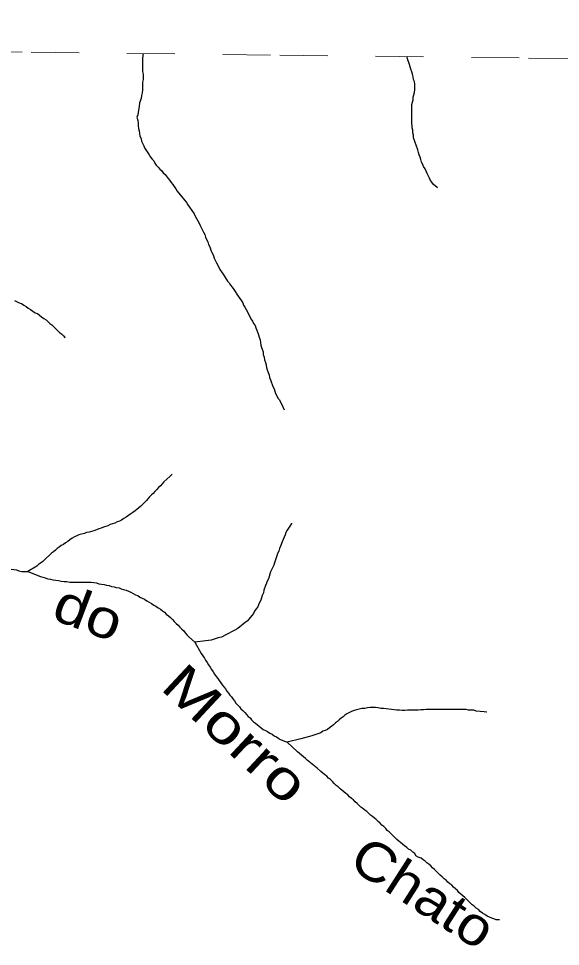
# Model space of a CAD drawing. Extents: x 652.3 to 678, y 7316.9 to 7344.9.
# Drawn here: x 665.016 to 666.148, y 7342.921 to 7344.858 of the extents above; entities that cross this region are included whole.
import ezdxf
from ezdxf.enums import TextEntityAlignment as Align

# ---------------------------------------------------------------- set-up
doc = ezdxf.new("R2010")
doc.units = 0
doc.header["$LTSCALE"] = 0.032
doc.linetypes.add('SHORT_DASHED', pattern=[2.7, 1.5, -1.2])
doc.layers.add('53', color=7, linetype='SHORT_DASHED', lineweight=13)
doc.layers.add('7', color=7, linetype='Continuous', lineweight=25)
doc.layers.add('61', color=7, linetype='Continuous')

msp = doc.modelspace()

# ---------------------------------------------------------------- linework, layer by layer
at = {"layer": '53'}
msp.add_lwpolyline([(658.8136, 7344.858), (659.3327, 7344.8522), (659.8518, 7344.8464), (660.3709, 7344.8406), (660.89, 7344.8348), (661.4091, 7344.829), (661.9282, 7344.8231), (662.4473, 7344.8172), (662.9663, 7344.8113), (663.4854, 7344.8054), (664.0045, 7344.7995), (664.5236, 7344.7935), (665.0427, 7344.7876), (665.5618, 7344.7816), (666.0809, 7344.7756), (666.6, 7344.7695)], dxfattribs=at)
at = {"layer": '7'}
for points in [[(665.2767, 7344.7849), (665.2754, 7344.7756), (665.2754, 7344.7478), (665.2762, 7344.7422), (665.2762, 7344.7311), (665.2754, 7344.7255), (665.2754, 7344.7088), (665.2746, 7344.7032), (665.273, 7344.6977), (665.2722, 7344.6913), (665.269, 7344.6818), (665.2682, 7344.6746), (665.2666, 7344.6666), (665.2651, 7344.6571), (665.2635, 7344.6523), (665.2651, 7344.6451)], [(665.8908, 7344.5049), (665.8905, 7344.5051), (665.8825, 7344.5115), (665.8793, 7344.5162), (665.8761, 7344.5202), (665.8746, 7344.525), (665.8698, 7344.5345), (665.8674, 7344.5393), (665.865, 7344.5441), (665.8618, 7344.5489), (665.8602, 7344.5536), (665.8578, 7344.5584), (665.8563, 7344.564), (665.8547, 7344.5688), (665.8531, 7344.5735), (665.8515, 7344.5783), (665.8499, 7344.5839), (665.8467, 7344.5934), (665.8443, 7344.599), (665.8427, 7344.6038), (665.8411, 7344.6093), (665.8411, 7344.6149), (665.8395, 7344.6197), (665.8395, 7344.6253), (665.838, 7344.63), (665.8372, 7344.6428), (665.8372, 7344.6786), (665.8387, 7344.6833), (665.8403, 7344.6881), (665.8403, 7344.6937), (665.8419, 7344.6985), (665.8427, 7344.704), (665.8435, 7344.7096), (665.8435, 7344.7207), (665.8427, 7344.7263), (665.8411, 7344.7311), (665.8403, 7344.7367), (665.8387, 7344.7422), (665.8372, 7344.747), (665.8356, 7344.7526), (665.834, 7344.7573), (665.8324, 7344.7621), (665.8292, 7344.7717), (665.8272, 7344.7785)], [(665.2651, 7344.6451), (665.2659, 7344.6396), (665.2659, 7344.634), (665.2666, 7344.6284), (665.2682, 7344.6237), (665.269, 7344.6181), (665.2698, 7344.6125), (665.2722, 7344.6078), (665.273, 7344.6022), (665.2778, 7344.5926), (665.2794, 7344.5879), (665.2889, 7344.5735), (665.2921, 7344.5688), (665.2953, 7344.5648), (665.2985, 7344.5608), (665.3009, 7344.556), (665.304, 7344.5521), (665.308, 7344.5481), (665.3112, 7344.5433), (665.3152, 7344.5401), (665.3184, 7344.5361), (665.3223, 7344.5322), (665.3287, 7344.5242), (665.3319, 7344.5202), (665.3351, 7344.5155), (665.3383, 7344.5115), (665.3414, 7344.5075), (665.3446, 7344.5027), (665.3478, 7344.4979), (665.3574, 7344.486), (665.3605, 7344.482), (665.3669, 7344.4741), (665.3701, 7344.4693), (665.3733, 7344.4645), (665.3828, 7344.4502), (665.3852, 7344.4454), (665.3876, 7344.4407), (665.3908, 7344.4359), (665.3932, 7344.4311), (665.3955, 7344.4263), (665.4027, 7344.412), (665.4051, 7344.4072), (665.4067, 7344.4017), (665.4091, 7344.3969), (665.4115, 7344.3921), (665.4131, 7344.3866), (665.4154, 7344.3818), (665.4186, 7344.3722), (665.421, 7344.3675), (665.4234, 7344.3627), (665.425, 7344.3579), (665.4298, 7344.3484), (665.4321, 7344.3436), (665.4369, 7344.334), (665.4401, 7344.3293), (665.4433, 7344.3245), (665.4528, 7344.3102), (665.456, 7344.3062), (665.4592, 7344.3014), (665.4624, 7344.2974), (665.4656, 7344.2927), (665.4751, 7344.2783), (665.4783, 7344.2736), (665.4815, 7344.2688), (665.4847, 7344.2648), (665.4863, 7344.26), (665.4886, 7344.2553), (665.4918, 7344.2505), (665.499, 7344.2362), (665.5014, 7344.2314), (665.5046, 7344.2266), (665.5069, 7344.2218), (665.5101, 7344.2171), (665.5117, 7344.2123), (665.5141, 7344.2075), (665.5173, 7344.198), (665.5189, 7344.1932), (665.5205, 7344.1876), (665.5213, 7344.1821), (665.5221, 7344.1765), (665.5237, 7344.1717), (665.5268, 7344.1622), (665.5268, 7344.1566), (665.5292, 7344.151), (665.53, 7344.1455), (665.5316, 7344.1399), (665.5332, 7344.1351), (665.534, 7344.1295), (665.5356, 7344.1248), (665.5372, 7344.1192), (665.5396, 7344.1144), (665.5404, 7344.1089), (665.5427, 7344.1041), (665.5475, 7344.0898), (665.5499, 7344.085), (665.5531, 7344.0754), (665.5555, 7344.0707), (665.5579, 7344.0659), (665.5611, 7344.0619), (665.5682, 7344.0476), (665.5712, 7344.0415)], [(665.008, 7344.2696), (665.0176, 7344.2648), (665.0224, 7344.2632), (665.0271, 7344.26), (665.0319, 7344.2569), (665.0367, 7344.2537), (665.0415, 7344.2505), (665.0462, 7344.2473), (665.051, 7344.2441), (665.0558, 7344.2425), (665.0598, 7344.2386), (665.0645, 7344.2354), (665.0693, 7344.2322), (665.0741, 7344.229), (665.0781, 7344.225), (665.082, 7344.2218), (665.086, 7344.2187), (665.09, 7344.2147), (665.1019, 7344.2027), (665.1059, 7344.1996), (665.1099, 7344.1956), (665.1133, 7344.1922), (665.1138, 7344.1916)], [(665.3368, 7343.9066), (665.3365, 7343.9063), (665.3319, 7343.902), (665.32, 7343.8908), (665.316, 7343.8869), (665.3128, 7343.8829), (665.3088, 7343.8789), (665.3048, 7343.8749), (665.3009, 7343.8709), (665.2977, 7343.867), (665.2937, 7343.8638), (665.2897, 7343.8598), (665.2865, 7343.8558), (665.2834, 7343.8518), (665.2714, 7343.8399), (665.2674, 7343.8367), (665.2635, 7343.8335), (665.2595, 7343.8304), (665.2547, 7343.8272), (665.2507, 7343.824), (665.246, 7343.8208), (665.2412, 7343.8176), (665.2364, 7343.8145), (665.2316, 7343.8113), (665.2269, 7343.8089), (665.2221, 7343.8073), (665.2173, 7343.8049), (665.2078, 7343.8017), (665.203, 7343.7993), (665.1934, 7343.7961), (665.1887, 7343.7946), (665.1839, 7343.793), (665.1791, 7343.7906), (665.1736, 7343.789), (665.1688, 7343.7874), (665.164, 7343.7858), (665.1584, 7343.785), (665.1537, 7343.7834), (665.1481, 7343.7818), (665.1425, 7343.7802), (665.1377, 7343.7786), (665.133, 7343.7763), (665.1282, 7343.7731), (665.1234, 7343.7699), (665.1194, 7343.7667), (665.1147, 7343.7635), (665.1099, 7343.7603), (665.1051, 7343.758), (665.1011, 7343.7548), (665.0972, 7343.7516), (665.0932, 7343.7484), (665.0892, 7343.7452), (665.0852, 7343.742), (665.0813, 7343.7381), (665.0741, 7343.7317), (665.0669, 7343.7245), (665.0622, 7343.7214), (665.0582, 7343.7182), (665.0542, 7343.715), (665.0359, 7343.7038)], [(665.5864, 7343.8046), (665.586, 7343.8039), (665.5825, 7343.7985), (665.577, 7343.7898), (665.5746, 7343.785), (665.573, 7343.7802), (665.5706, 7343.7755), (665.569, 7343.7707), (665.5666, 7343.7659), (665.5634, 7343.7564), (665.5611, 7343.7516), (665.5595, 7343.746), (665.5571, 7343.7412), (665.5555, 7343.7365), (665.5507, 7343.7222), (665.5491, 7343.7174), (665.5475, 7343.7126), (665.5427, 7343.7031), (665.5412, 7343.6983), (665.538, 7343.6887), (665.5356, 7343.684), (665.534, 7343.6792), (665.5316, 7343.6744), (665.5284, 7343.6649), (665.5276, 7343.6593), (665.5252, 7343.6537), (665.5221, 7343.6442), (665.5197, 7343.6394), (665.5173, 7343.6346), (665.5157, 7343.6299), (665.5125, 7343.6259), (665.5093, 7343.6211), (665.5069, 7343.6163), (665.4974, 7343.6044), (665.4934, 7343.6004), (665.4894, 7343.5972), (665.4855, 7343.594), (665.4815, 7343.5909), (665.4775, 7343.5877), (665.4727, 7343.5845), (665.468, 7343.5813), (665.4489, 7343.5718), (665.4401, 7343.567), (665.4329, 7343.5654), (665.4186, 7343.5606), (665.4075, 7343.559), (665.3844, 7343.5566)], [(664.9842, 7343.7102), (664.9897, 7343.7102), (664.9953, 7343.7094), (665.0009, 7343.7086), (665.0065, 7343.7078), (665.012, 7343.707), (665.0168, 7343.7054), (665.0232, 7343.7038), (665.025, 7343.7038)], [(665.025, 7343.7038), (665.0359, 7343.7038), (665.0359, 7343.7038)], [(665.0359, 7343.7038), (665.0622, 7343.6935), (665.0717, 7343.6903), (665.0773, 7343.6887), (665.0828, 7343.6879), (665.0876, 7343.6863), (665.094, 7343.6855), (665.0996, 7343.6848), (665.1051, 7343.684), (665.1115, 7343.6832), (665.1171, 7343.6832), (665.1234, 7343.6816), (665.129, 7343.6816), (665.1346, 7343.6816), (665.1401, 7343.6816), (665.1457, 7343.6816), (665.1513, 7343.6816), (665.1568, 7343.6816), (665.1624, 7343.6816), (665.168, 7343.6816), (665.1736, 7343.6808), (665.1791, 7343.68), (665.1839, 7343.6784), (665.1895, 7343.6776), (665.195, 7343.6768), (665.1998, 7343.6752), (665.2054, 7343.6744), (665.2102, 7343.6728), (665.2157, 7343.672), (665.2205, 7343.6704), (665.2261, 7343.6696), (665.2308, 7343.668), (665.2356, 7343.6665), (665.2412, 7343.6649), (665.246, 7343.6625), (665.2507, 7343.6609), (665.2555, 7343.6577), (665.2603, 7343.6553), (665.2651, 7343.6537), (665.2698, 7343.6505), (665.2746, 7343.6482), (665.2794, 7343.6458), (665.2842, 7343.6426), (665.2889, 7343.6402), (665.2937, 7343.637), (665.2985, 7343.6338), (665.3032, 7343.6314), (665.308, 7343.6283), (665.3128, 7343.6251), (665.3168, 7343.6219), (665.3208, 7343.6187), (665.3247, 7343.6147), (665.3295, 7343.6115), (665.3335, 7343.6076), (665.3375, 7343.6036), (665.3414, 7343.5996), (665.3454, 7343.5956), (665.3494, 7343.5917), (665.3534, 7343.5877), (665.3574, 7343.5837), (665.3613, 7343.5797), (665.3645, 7343.5757), (665.3677, 7343.5718), (665.3717, 7343.5678), (665.3728, 7343.5668)], [(665.3728, 7343.5668), (665.3844, 7343.5566), (665.3844, 7343.5566)], [(665.3844, 7343.5566), (665.3979, 7343.5328), (665.4043, 7343.5232), (665.4067, 7343.5185), (665.4099, 7343.5137), (665.4131, 7343.5089), (665.4162, 7343.5041), (665.4194, 7343.4994), (665.4226, 7343.4946), (665.4258, 7343.4898), (665.429, 7343.485), (665.4321, 7343.4803), (665.4353, 7343.4763), (665.4385, 7343.4715), (665.4417, 7343.4675), (665.4449, 7343.4628), (665.4481, 7343.4588), (665.4512, 7343.454), (665.4544, 7343.45), (665.4576, 7343.446), (665.4608, 7343.4421), (665.464, 7343.4381), (665.4672, 7343.4341), (665.4703, 7343.4293), (665.4735, 7343.4254), (665.4775, 7343.4214), (665.4807, 7343.4174), (665.4847, 7343.4134)], [(665.4847, 7343.4134), (665.4886, 7343.4094), (665.4926, 7343.4055), (665.4958, 7343.4015), (665.4998, 7343.3983), (665.503, 7343.3943), (665.5069, 7343.3903), (665.5109, 7343.3872), (665.5149, 7343.384), (665.5189, 7343.3808), (665.5229, 7343.3776), (665.5268, 7343.3744), (665.5316, 7343.372), (665.5364, 7343.3697), (665.5412, 7343.3665), (665.5459, 7343.3641), (665.5499, 7343.3609), (665.5547, 7343.3585), (665.5595, 7343.3553), (665.5614, 7343.3541)], [(665.9939, 7343.4105), (665.9931, 7343.4106), (665.9883, 7343.411), (665.9716, 7343.4126), (665.9669, 7343.4142), (665.9557, 7343.4142), (665.9509, 7343.4158), (665.8674, 7343.4158), (665.8618, 7343.415), (665.8563, 7343.415), (665.8507, 7343.4142), (665.8284, 7343.4142), (665.8228, 7343.4134), (665.8173, 7343.4134), (665.8117, 7343.4142), (665.8061, 7343.4142), (665.8006, 7343.415), (665.795, 7343.4158), (665.7894, 7343.4166), (665.7783, 7343.4182), (665.7727, 7343.4182), (665.7671, 7343.419), (665.7616, 7343.4198), (665.7504, 7343.4198), (665.7449, 7343.419), (665.7393, 7343.4182), (665.7329, 7343.4182), (665.7273, 7343.4166), (665.7218, 7343.415), (665.717, 7343.4134), (665.7114, 7343.4118), (665.7019, 7343.4071), (665.6979, 7343.4039), (665.6939, 7343.4007), (665.69, 7343.3975), (665.686, 7343.3943), (665.682, 7343.3911), (665.678, 7343.388), (665.674, 7343.384), (665.6701, 7343.3808), (665.6653, 7343.3776), (665.6613, 7343.3744), (665.6565, 7343.372), (665.6518, 7343.3705), (665.6478, 7343.3673), (665.643, 7343.3657), (665.6287, 7343.3609), (665.6239, 7343.3593), (665.6136, 7343.3569), (665.6056, 7343.3545), (665.577, 7343.3474)], [(665.5614, 7343.3541), (665.577, 7343.3474), (665.577, 7343.3474)], [(665.9398, 7343.0307), (665.9358, 7343.0339), (665.9326, 7343.0379), (665.9287, 7343.0418), (665.9247, 7343.045), (665.9207, 7343.049), (665.9167, 7343.0522), (665.9127, 7343.0554), (665.9088, 7343.0593), (665.9048, 7343.0625), (665.9008, 7343.0665), (665.8968, 7343.0697), (665.8929, 7343.0737), (665.8889, 7343.0776), (665.8849, 7343.0816), (665.8809, 7343.0856), (665.8769, 7343.0896), (665.873, 7343.0928), (665.869, 7343.0959), (665.865, 7343.0991), (665.861, 7343.1023), (665.857, 7343.1055), (665.8507, 7343.1079), (665.8459, 7343.1103), (665.8435, 7343.115), (665.8395, 7343.1182), (665.8356, 7343.1222), (665.8308, 7343.1246), (665.8268, 7343.1278), (665.822, 7343.131), (665.8181, 7343.1349), (665.8141, 7343.1381), (665.8101, 7343.1413), (665.8061, 7343.1445), (665.8021, 7343.1485), (665.7982, 7343.1524), (665.7942, 7343.1564), (665.7902, 7343.1604), (665.7862, 7343.1636), (665.783, 7343.1676), (665.7791, 7343.1715), (665.7751, 7343.1747), (665.7711, 7343.1787), (665.7671, 7343.1819), (665.7632, 7343.1859), (665.7592, 7343.189), (665.7552, 7343.1922), (665.7512, 7343.1954), (665.7472, 7343.1994), (665.7433, 7343.2026), (665.7393, 7343.2057), (665.7353, 7343.2089), (665.7313, 7343.2121), (665.7273, 7343.2153), (665.7234, 7343.2193), (665.7194, 7343.2233), (665.7154, 7343.2272), (665.7114, 7343.2304), (665.7075, 7343.2336), (665.7035, 7343.2376), (665.6995, 7343.2408), (665.6955, 7343.2439), (665.6915, 7343.2471), (665.6876, 7343.2503), (665.6836, 7343.2543), (665.6796, 7343.2575), (665.6756, 7343.2614), (665.6717, 7343.2654), (665.6677, 7343.2694), (665.6637, 7343.2726), (665.6597, 7343.2766), (665.6557, 7343.2797), (665.6518, 7343.2829), (665.6478, 7343.2861), (665.6398, 7343.2933), (665.6191, 7343.31), (665.6152, 7343.3132), (665.6112, 7343.3171), (665.6072, 7343.3203), (665.5984, 7343.3275), (665.577, 7343.3474)], [(666.0202, 7342.9766), (666.0194, 7342.9766), (666.0178, 7342.9766), (666.0162, 7342.9766), (666.0146, 7342.9766), (666.0138, 7342.9766), (666.009, 7342.979), (666.0042, 7342.9806), (665.9995, 7342.9822), (665.9947, 7342.9845), (665.9899, 7342.9877), (665.9852, 7342.9909), (665.9804, 7342.9941), (665.9764, 7342.9981), (665.9716, 7343.0013), (665.9676, 7343.0052), (665.9637, 7343.0084), (665.9597, 7343.0116), (665.9557, 7343.0156), (665.9517, 7343.0196), (665.9478, 7343.0235), (665.9438, 7343.0267), (665.9398, 7343.0307)]]:
    msp.add_lwpolyline(points, dxfattribs=at)

# ---------------------------------------------------------------- texts
at = {"layer": '61'}
for s, rotation, width, p in [('do', 339.306, 1.2, (665.1486, 7343.5807)), ('Morro', 316.993, 1.3, (665.4427, 7343.3358)), ('Chato', 327.337, 1.15, (665.8397, 7342.9999))]:
    msp.add_text(s, height=0.08, rotation=rotation, dxfattribs=dict(at, width=width)).set_placement(p, align=Align.CENTER)

doc.saveas('drawing.dxf')
